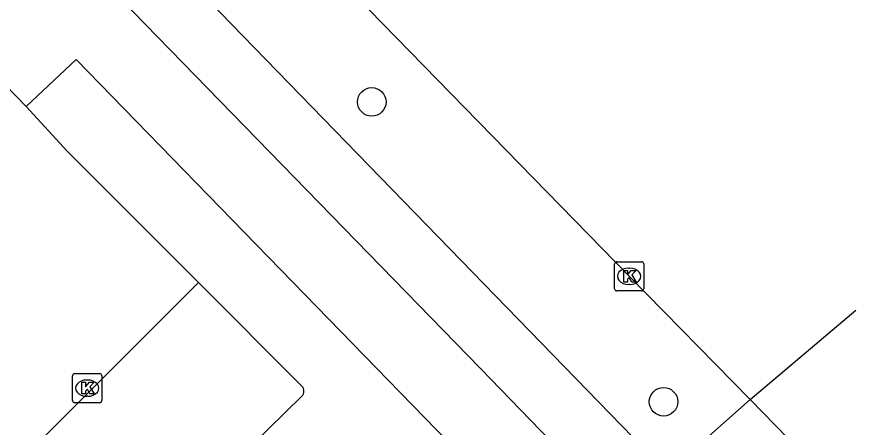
# Model space of a CAD drawing. Extents: x 160664 to 161506, y 382245 to 383288.
# Drawn here: x 161199.85 to 161229.26, y 383154.45 to 383168.53 of the extents above; entities that cross this region are included whole.
import ezdxf

# ---------------------------------------------------------------- set-up
doc = ezdxf.new("R2010")
doc.units = 0
for name, color, linetype in [('IMGEO_Boom', 7, 'Continuous'), ('IMGEO_Fietspad_gesloten', 7, 'Continuous'), ('IMGEO_Kolk', 7, 'Continuous'), ('IMGEO_Parkeervlak_open', 7, 'Continuous'), ('IMGEO_Rijbaan_lokaal_gesloten', 7, 'Continuous'), ('IMGEO_Rijbaan_lokaal_open', 7, 'Continuous'), ('IMGEO_Voetpad_open', 7, 'Continuous')]:
    doc.layers.add(name, color=color, linetype=linetype)

msp = doc.modelspace()

# ---------------------------------------------------------------- linework, layer by layer
at = {"layer": 'IMGEO_Boom'}
for centre in [(161212.012, 383165.627), (161222.018, 383155.343)]:
    msp.add_circle(centre, 0.489, dxfattribs=at)
at = {"layer": 'IMGEO_Fietspad_gesloten'}
for points in [[(161220.542, 383151.528), (161215.744, 383156.483), (161190.617, 383182.288)], [(161222.157, 383152.902), (161206.418, 383169.107)]]:
    msp.add_lwpolyline(points, dxfattribs=at)
at = {"layer": 'IMGEO_Kolk'}
for p, q in [((161220.335, 383159.22), (161220.335, 383160.072)), ((161220.41, 383160.146), (161221.262, 383160.146)), ((161221.336, 383160.072), (161221.336, 383159.22)), ((161220.823, 383159.926), (161220.848, 383159.926)), ((161221.262, 383159.146), (161220.41, 383159.146)), ((161220.846, 383159.366), (161220.821, 383159.366)), ((161201.753, 383155.384), (161201.753, 383156.236)), ((161201.828, 383156.31), (161202.68, 383156.31)), ((161202.754, 383156.236), (161202.754, 383155.384)), ((161202.241, 383156.09), (161202.266, 383156.09)), ((161202.68, 383155.31), (161201.828, 383155.31)), ((161202.264, 383155.53), (161202.239, 383155.53))]:
    msp.add_line(p, q, dxfattribs=at)
for points in [[(161220.335, 383159.22), (161220.335, 383160.072)], [(161220.41, 383160.146), (161221.262, 383160.146)], [(161221.336, 383160.072), (161221.336, 383159.22)], [(161220.656, 383159.846), (161220.779, 383159.846), (161220.779, 383159.695), (161220.909, 383159.846), (161221.073, 383159.846), (161220.927, 383159.695), (161221.08, 383159.446), (161220.928, 383159.446), (161220.843, 383159.61), (161220.779, 383159.543), (161220.779, 383159.446), (161220.656, 383159.446), (161220.656, 383159.846)], [(161221.262, 383159.146), (161220.41, 383159.146)], [(161201.753, 383155.384), (161201.753, 383156.236)], [(161201.828, 383156.31), (161202.68, 383156.31)], [(161202.754, 383156.236), (161202.754, 383155.384)], [(161202.074, 383156.01), (161202.197, 383156.01), (161202.197, 383155.859), (161202.327, 383156.01), (161202.491, 383156.01), (161202.345, 383155.859), (161202.498, 383155.61), (161202.346, 383155.61), (161202.261, 383155.774), (161202.197, 383155.707), (161202.197, 383155.61), (161202.074, 383155.61), (161202.074, 383156.01)], [(161202.68, 383155.31), (161201.828, 383155.31)]]:
    msp.add_lwpolyline(points, dxfattribs=at)
for centre, start, end in [((161220.412, 383160.07), 91.552, 178.448), ((161220.412, 383160.07), 91.552, 178.448), ((161221.26, 383160.07), 1.552, 88.448), ((161221.26, 383160.07), 1.552, 88.448), ((161220.412, 383159.222), 181.552, 268.448), ((161220.412, 383159.222), 181.552, 268.448), ((161221.26, 383159.222), 271.552, 358.448), ((161221.26, 383159.222), 271.552, 358.448), ((161201.83, 383156.234), 91.552, 178.448), ((161201.83, 383156.234), 91.552, 178.448), ((161202.678, 383156.234), 1.552, 88.448), ((161202.678, 383156.234), 1.552, 88.448), ((161201.83, 383155.386), 181.552, 268.448), ((161201.83, 383155.386), 181.552, 268.448), ((161202.678, 383155.386), 271.552, 358.448), ((161202.678, 383155.386), 271.552, 358.448)]:
    msp.add_arc(centre, 0.0765, start, end, dxfattribs=at)
for centre, major_axis, ratio, start_param, end_param in [((161220.822, 383159.646), (-0.387, 0.002), 0.722429, 4.712389, 7.853982), ((161220.847, 383159.646), (-0.39, 0.002), 0.717154, 1.570796, 4.712389), ((161202.24, 383155.81), (-0.387, 0.002), 0.722429, 4.712389, 7.853982), ((161202.265, 383155.81), (-0.39, 0.002), 0.717154, 1.570796, 4.712389)]:
    msp.add_ellipse(centre, major_axis=major_axis, ratio=ratio, start_param=start_param, end_param=end_param, dxfattribs=at)
at = {"layer": 'IMGEO_Parkeervlak_open'}
for points in [[(161209.611, 383155.883), (161206.066, 383159.432)], [(161198.538, 383144.689), (161209.618, 383155.533)]]:
    msp.add_lwpolyline(points, dxfattribs=at)
msp.add_arc((161209.433, 383155.704), 0.252, 317.2243, 45.0672, dxfattribs=at)
at = {"layer": 'IMGEO_Rijbaan_lokaal_gesloten'}
for points in [[(161209.1, 383171.69), (161210.039, 383170.728), (161220.836, 383159.646), (161224.983, 383155.418)], [(161224.983, 383155.418), (161228.606, 383158.489)]]:
    msp.add_lwpolyline(points, dxfattribs=at)
at = {"layer": 'IMGEO_Rijbaan_lokaal_open'}
for points in [[(161189.424, 383176.545), (161200.163, 383165.469)], [(161200.163, 383165.469), (161201.563, 383163.94), (161206.066, 383159.432)], [(161206.066, 383159.432), (161194.793, 383148.171)], [(161224.983, 383155.418), (161231.946, 383148.277)]]:
    msp.add_lwpolyline(points, dxfattribs=at)
at = {"layer": 'IMGEO_Voetpad_open'}
for points in [[(161200.163, 383165.469), (161201.878, 383167.087), (161214.639, 383153.962)], [(161224.983, 383155.418), (161224.072, 383154.607), (161222.157, 383152.902)]]:
    msp.add_lwpolyline(points, dxfattribs=at)

doc.saveas('drawing.dxf')
